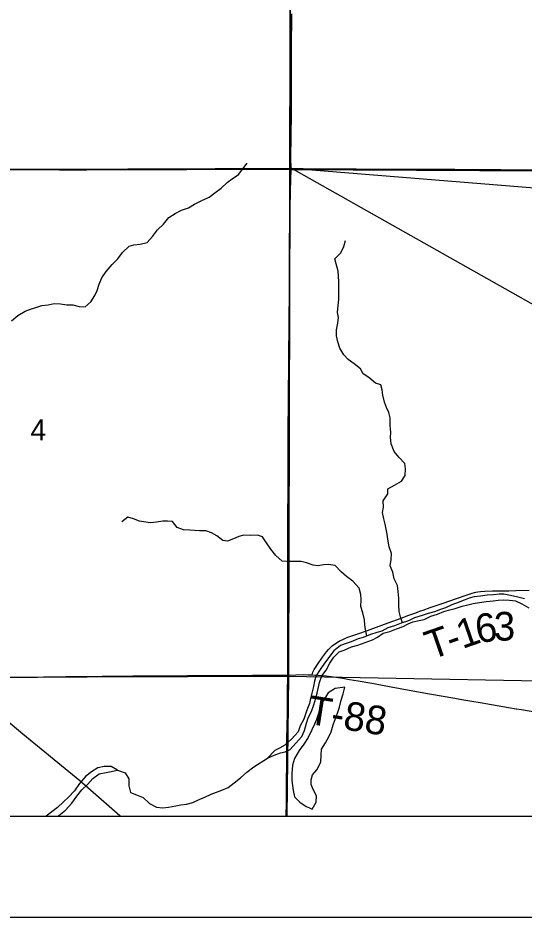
# Model space of a CAD drawing. Extents: x 0 to 34, y 0 to 22.
# Drawn here: x 7.991 to 8.493, y 14 to 14.891 of the extents above; entities that cross this region are included whole.
import ezdxf

# ---------------------------------------------------------------- set-up
doc = ezdxf.new("R2010")
doc.units = 0
for name, color, linetype in [('GM_X_Corporation', 7, 'Continuous'), ('GM_X_County_Road', 7, 'Continuous'), ('GM_X_Major_River', 7, 'Continuous'), ('GM_X_Minor_Lake', 7, 'Continuous'), ('GM_X_Minor_River', 7, 'Continuous'), ('GM_X_Rail_Line', 7, 'Continuous'), ('GM_X_Section_Text', 7, 'Continuous'), ('GM_X_State_Route', 7, 'Continuous'), ('GM_X_Township_Road', 7, 'Continuous'), ('GM_X_Township_Road_Text', 7, 'Continuous'), ('GM_X_US_Route', 7, 'Continuous'), ('SH_Data', 7, 'Continuous'), ('SH_Text', 7, 'Continuous')]:
    doc.layers.add(name, color=color, linetype=linetype)

msp = doc.modelspace()

# ---------------------------------------------------------------- linework, layer by layer
at = {"layer": 'GM_X_Corporation'}
for points in [[(2.1, 20.71973), (2.1, 14.1), (8.9, 14.1), (8.9, 20.77204)], [(8.50534, 14.74055), (8.46983, 14.7408), (8.42425, 14.74111), (8.36769, 14.74133), (8.32635, 14.74157), (8.27383, 14.74178), (8.26158, 14.74187), (8.25456, 14.74192), (8.22316, 14.74194), (8.18649, 14.74175), (8.15821, 14.74167), (8.09977, 14.74151), (8.05906, 14.74134), (8.0317, 14.74132), (7.96955, 14.74136)], [(7.96955, 14.74136), (8.0317, 14.74132), (8.05906, 14.74134), (8.09977, 14.74151), (8.15821, 14.74167), (8.18649, 14.74175), (8.22316, 14.74194), (8.25456, 14.74192), (8.26158, 14.74187), (8.27383, 14.74178), (8.32635, 14.74157), (8.36769, 14.74133), (8.42425, 14.74111), (8.46983, 14.7408), (8.50534, 14.74055)], [(6.729, 14.1), (8.9, 14.1)]]:
    msp.add_lwpolyline(points, dxfattribs=at)
for points in [[(7.76252, 15.239), (8.26181, 15.24197), (8.2606, 14.74118), (7.76569, 14.74159), (7.76285, 14.74161)], [(8.26181, 15.24197), (8.76425, 15.24174), (8.76242, 14.73868), (8.2606, 14.74118)], [(7.76569, 14.74159), (8.2606, 14.74118), (8.25919, 14.2385), (7.75896, 14.23687)], [(8.2606, 14.74118), (8.76242, 14.73868), (8.75677, 14.2292), (8.25919, 14.2385)], [(7.75513, 14.1), (8.25754, 14.1), (8.25919, 14.2385), (7.75896, 14.23687)], [(8.25754, 14.1), (8.75508, 14.1), (8.75677, 14.2292), (8.25919, 14.2385)]]:
    msp.add_lwpolyline(points, close=True, dxfattribs=at)
at = {"layer": 'GM_X_County_Road'}
msp.add_lwpolyline([(7.98205, 14.23783), (8.01026, 14.23795), (8.01617, 14.23807), (8.03822, 14.2384), (8.05842, 14.23864), (8.07426, 14.23874), (8.08607, 14.23886), (8.0957, 14.23896), (8.10471, 14.23902), (8.12087, 14.23913), (8.13733, 14.23917), (8.14727, 14.23926), (8.15908, 14.23939), (8.17834, 14.23941), (8.206, 14.23958), (8.2234, 14.23977), (8.23925, 14.23979), (8.25629, 14.2399), (8.25851, 14.23986)], dxfattribs=at)
at = {"layer": 'GM_X_Major_River'}
for points in [[(8.49325, 14.31543), (8.48661, 14.31717), (8.47941, 14.31872), (8.47277, 14.32007), (8.46803, 14.32028), (8.46271, 14.31955), (8.45625, 14.319), (8.44961, 14.31808), (8.44334, 14.31735), (8.4384, 14.31604), (8.43346, 14.31417), (8.42737, 14.31173), (8.42129, 14.30948), (8.41483, 14.30666), (8.41007, 14.30497), (8.40399, 14.30253), (8.39772, 14.30085), (8.39164, 14.29898), (8.38423, 14.29673), (8.37814, 14.29372), (8.37111, 14.29129), (8.36426, 14.28866), (8.3578, 14.2866), (8.35171, 14.28359), (8.34696, 14.28209), (8.3405, 14.28023), (8.33309, 14.27722), (8.32815, 14.27591), (8.3213, 14.27272), (8.31541, 14.27103), (8.31066, 14.26935), (8.30418, 14.26406), (8.29884, 14.25707), (8.29406, 14.25082), (8.29043, 14.24553), (8.28623, 14.23872), (8.28507, 14.23398), (8.28391, 14.22867), (8.28217, 14.22204), (8.28101, 14.21673), (8.28003, 14.21161), (8.27735, 14.20498), (8.27427, 14.19608), (8.27064, 14.18945), (8.26871, 14.18377), (8.26204, 14.1764), (8.25556, 14.17035), (8.25023, 14.16753), (8.24548, 14.16528), (8.23842, 14.15753)], [(8.23842, 14.15753), (8.24508, 14.16034), (8.25116, 14.16278), (8.25591, 14.1639), (8.26067, 14.16616), (8.26658, 14.17239), (8.2723, 14.17901), (8.27517, 14.18488), (8.27691, 14.19227), (8.27883, 14.19739), (8.2819, 14.20363), (8.28439, 14.21045), (8.28632, 14.21709), (8.28748, 14.22201), (8.28864, 14.22675), (8.29, 14.23263), (8.2923, 14.23907), (8.2965, 14.24493), (8.30014, 14.25156), (8.30415, 14.25761), (8.3093, 14.2629), (8.31424, 14.26459), (8.32166, 14.26778), (8.32793, 14.26965), (8.33515, 14.27209), (8.34237, 14.27471), (8.34751, 14.27754), (8.35322, 14.28131), (8.35968, 14.28318), (8.36634, 14.28581), (8.37299, 14.28824), (8.37775, 14.29069), (8.3825, 14.29276), (8.38896, 14.29387), (8.39371, 14.29499), (8.40055, 14.29818), (8.40702, 14.30024), (8.41329, 14.30287), (8.41804, 14.30437), (8.4245, 14.30605), (8.43153, 14.3083), (8.43723, 14.30941), (8.44236, 14.31072), (8.44863, 14.31202), (8.45528, 14.31275), (8.4623, 14.31367), (8.46724, 14.31421), (8.47199, 14.31438), (8.47844, 14.31417), (8.48432, 14.31338), (8.49076, 14.3107), (8.49777, 14.30668)], [(8.08957, 14.14564), (8.09696, 14.14295), (8.10073, 14.13687), (8.1007, 14.13022), (8.10238, 14.12358), (8.10845, 14.12127), (8.11489, 14.11859), (8.12112, 14.11249), (8.12813, 14.10886), (8.13458, 14.10826), (8.14009, 14.10881), (8.1473, 14.11029), (8.15224, 14.11122), (8.15794, 14.11177), (8.1644, 14.11364), (8.17068, 14.11646), (8.176, 14.1189), (8.18247, 14.12172), (8.1876, 14.12378), (8.19292, 14.12585), (8.1992, 14.12848), (8.2051, 14.133), (8.21158, 14.1381), (8.21786, 14.14357), (8.22472, 14.14886), (8.23842, 14.15753)], [(8.0763, 14.1493), (8.07003, 14.14781), (8.06356, 14.14404), (8.05804, 14.13951), (8.05175, 14.13233), (8.04678, 14.12514), (8.04087, 14.11891), (8.03591, 14.11418), (8.03, 14.10852), (8.02429, 14.10418), (8.01872, 14.1)], [(8.08957, 14.14564), (8.08314, 14.14927), (8.0763, 14.1493)], [(8.03034, 14.1), (8.0313, 14.10073), (8.03777, 14.10602), (8.04426, 14.11282), (8.04922, 14.11982), (8.054, 14.12606), (8.05971, 14.13135), (8.06505, 14.1374), (8.07115, 14.14211), (8.07818, 14.14322), (8.08957, 14.14564)]]:
    msp.add_lwpolyline(points, dxfattribs=at)
at = {"layer": 'GM_X_Minor_Lake'}
for points in [[(8.31503, 14.22778), (8.30534, 14.22649), (8.29868, 14.22216), (8.29371, 14.2144), (8.29103, 14.20796), (8.28853, 14.20095), (8.2868, 14.19602), (8.28488, 14.1911), (8.28239, 14.18561), (8.27856, 14.17785), (8.27435, 14.17141), (8.26977, 14.16517), (8.26518, 14.15722), (8.26325, 14.15059), (8.26246, 14.14225), (8.26243, 14.13542), (8.26298, 14.13029), (8.26371, 14.12536), (8.2652, 14.11928), (8.2703, 14.11394), (8.27655, 14.10974), (8.2801, 14.10822)], [(8.2801, 14.10822), (8.2828, 14.10706), (8.28663, 14.11387), (8.28703, 14.12032), (8.28365, 14.1266), (8.28177, 14.13135), (8.2816, 14.13609), (8.28295, 14.14083), (8.28734, 14.14593), (8.29136, 14.15351), (8.29158, 14.16034), (8.29179, 14.16641), (8.29581, 14.17284), (8.29925, 14.17871), (8.30136, 14.18363), (8.30348, 14.19064), (8.30578, 14.1967), (8.3077, 14.2022), (8.30963, 14.20807), (8.31137, 14.21489), (8.31329, 14.22133), (8.31503, 14.22778)]]:
    msp.add_lwpolyline(points, dxfattribs=at)
at = {"layer": 'GM_X_Minor_River'}
for points in [[(7.98447, 14.59122), (7.99076, 14.59632), (7.99799, 14.60065), (8.00331, 14.60272), (8.00939, 14.60459), (8.01433, 14.60628), (8.0206, 14.6072), (8.02668, 14.60831), (8.03294, 14.6079), (8.03939, 14.60693), (8.04527, 14.6069), (8.05134, 14.60536), (8.05741, 14.60514), (8.06312, 14.60986), (8.06695, 14.6163), (8.06944, 14.62141), (8.07117, 14.62767), (8.07405, 14.63373), (8.07825, 14.64016), (8.08435, 14.64697), (8.08969, 14.65282), (8.09446, 14.65907), (8.10094, 14.66511), (8.10569, 14.66661), (8.11215, 14.66715), (8.11899, 14.66883), (8.12433, 14.67469), (8.12929, 14.68131), (8.13501, 14.68717), (8.14054, 14.6936), (8.14682, 14.69774), (8.1531, 14.70075), (8.15994, 14.70338), (8.16603, 14.70696), (8.17326, 14.71035), (8.1803, 14.71392), (8.1862, 14.71826), (8.19248, 14.72279), (8.19839, 14.72827), (8.20334, 14.73185), (8.20962, 14.73619), (8.21401, 14.74186), (8.21821, 14.74754)], [(8.37229, 14.2917), (8.37037, 14.29755), (8.36888, 14.30287), (8.36853, 14.30932), (8.36875, 14.31615), (8.36783, 14.3228), (8.36728, 14.32887), (8.36409, 14.33534), (8.3626, 14.34179), (8.35997, 14.34807), (8.36094, 14.35451), (8.36135, 14.36058), (8.35891, 14.36723), (8.35762, 14.37483), (8.35707, 14.37958), (8.35614, 14.38451), (8.35521, 14.38945), (8.35391, 14.39496), (8.35242, 14.40123), (8.35358, 14.40634), (8.35323, 14.4128), (8.35781, 14.41961), (8.35783, 14.42473), (8.36449, 14.42831), (8.37134, 14.43226), (8.37497, 14.43794), (8.37538, 14.44458), (8.37446, 14.44971), (8.3686, 14.45599), (8.36407, 14.46171), (8.36107, 14.46931), (8.36033, 14.47557), (8.36055, 14.48089), (8.3602, 14.48753), (8.36004, 14.49512), (8.35873, 14.50025), (8.35648, 14.50519), (8.35441, 14.51051), (8.35273, 14.51754), (8.352, 14.52267), (8.35069, 14.5278), (8.34538, 14.52934), (8.33895, 14.53487), (8.33328, 14.53869), (8.33045, 14.54344), (8.32421, 14.5484), (8.31834, 14.55279), (8.314, 14.55756), (8.31004, 14.56421), (8.30798, 14.57029), (8.30687, 14.57637), (8.3067, 14.58225), (8.30806, 14.58889), (8.30865, 14.59458), (8.30791, 14.59952), (8.30852, 14.60654), (8.30911, 14.61242), (8.30913, 14.61811), (8.30897, 14.62475), (8.30918, 14.62987), (8.30883, 14.63538), (8.30828, 14.64032), (8.30641, 14.64772), (8.3053, 14.65266), (8.31121, 14.65852), (8.31408, 14.66477), (8.31562, 14.67084)], [(8.33683, 14.27874), (8.33559, 14.28499), (8.33485, 14.28973), (8.33449, 14.29467), (8.333, 14.3017), (8.33094, 14.30778), (8.33135, 14.31461), (8.33099, 14.31973), (8.32931, 14.326), (8.32289, 14.33305), (8.31684, 14.33763), (8.31136, 14.34239), (8.3055, 14.34849), (8.29886, 14.34947), (8.29373, 14.34911), (8.28861, 14.34818), (8.28348, 14.34896), (8.27704, 14.35108), (8.27173, 14.35262), (8.26528, 14.35265), (8.25978, 14.35248), (8.25295, 14.35289), (8.24671, 14.35861), (8.24161, 14.3647), (8.23727, 14.37098), (8.23331, 14.37688), (8.22857, 14.37861), (8.22117, 14.37845), (8.21491, 14.37848), (8.20997, 14.37717), (8.20464, 14.37491), (8.19875, 14.37285), (8.19401, 14.37344), (8.18796, 14.37802), (8.18284, 14.38089), (8.17716, 14.38281), (8.1709, 14.38303), (8.16141, 14.38345), (8.15496, 14.38405), (8.1487, 14.38616), (8.14399, 14.39225), (8.13924, 14.39246), (8.1345, 14.39248), (8.12804, 14.39137), (8.12234, 14.39083), (8.1176, 14.39142), (8.11134, 14.39258), (8.10528, 14.39469), (8.09959, 14.39643), (8.09388, 14.3919)]]:
    msp.add_lwpolyline(points, dxfattribs=at)
at = {"layer": 'GM_X_Rail_Line'}
msp.add_lwpolyline([(4.96716, 15.7129), (5.05909, 15.67461), (5.1678, 15.63018), (5.39384, 15.54176), (5.52024, 15.49129), (5.83989, 15.36317), (6.13681, 15.243), (6.47574, 15.10782), (6.81225, 14.9725), (7.12712, 14.84643), (7.20118, 14.81633), (7.23762, 14.8006), (7.26101, 14.78909), (7.28069, 14.77741), (7.30485, 14.75929), (7.33505, 14.73642), (7.46353, 14.63063), (7.59863, 14.51378), (7.74545, 14.39197), (7.99553, 14.18171), (8.05229, 14.13528), (8.0918, 14.10075), (8.09257, 14.1)], dxfattribs=at)
at = {"layer": 'GM_X_State_Route'}
for points in [[(8.26169, 14.7416), (8.26168, 14.74269), (8.26159, 14.75231), (8.26184, 14.775), (8.26202, 14.79644), (8.2621, 14.82192), (8.26219, 14.83871), (8.26218, 14.86078), (8.26244, 14.89559)], [(8.25851, 14.23986), (8.25854, 14.24768), (8.25851, 14.25483), (8.25863, 14.27659), (8.25863, 14.29492), (8.25866, 14.30735), (8.25865, 14.31574), (8.25861, 14.3263), (8.25858, 14.33687), (8.25858, 14.35272), (8.25855, 14.37044), (8.25863, 14.39188), (8.25876, 14.42793), (8.25874, 14.44471), (8.25877, 14.46398), (8.25891, 14.47113), (8.25899, 14.48821), (8.25903, 14.5053), (8.25906, 14.5112), (8.25907, 14.51493), (8.25916, 14.5255), (8.2594, 14.5398), (8.25963, 14.56373), (8.25975, 14.57926), (8.25979, 14.58765), (8.2599, 14.59854), (8.26011, 14.61252), (8.26039, 14.63489), (8.26052, 14.65043), (8.26072, 14.67467), (8.26093, 14.69332), (8.26098, 14.70265), (8.26124, 14.72005), (8.26169, 14.7416)], [(8.25698, 14.1), (8.25698, 14.10069), (8.25716, 14.11281), (8.25721, 14.11933), (8.25724, 14.12213), (8.25727, 14.12772), (8.25729, 14.1358), (8.25736, 14.15072), (8.25746, 14.16036), (8.25767, 14.17714), (8.25781, 14.18895), (8.25803, 14.20262), (8.25818, 14.21506), (8.25832, 14.22376), (8.2585, 14.23805), (8.25851, 14.23986)]]:
    msp.add_lwpolyline(points, dxfattribs=at)
at = {"layer": 'GM_X_Township_Road'}
for points in [[(8.28281, 14.24027), (8.28297, 14.2414), (8.28345, 14.24285), (8.28399, 14.24414), (8.28466, 14.24534), (8.2859, 14.24749), (8.28779, 14.25038), (8.29292, 14.25756), (8.29698, 14.26307), (8.29876, 14.26522), (8.30049, 14.26701), (8.30258, 14.26886), (8.3048, 14.27057), (8.30736, 14.27232), (8.30977, 14.27374), (8.31226, 14.27501), (8.3151, 14.27628), (8.31799, 14.27743), (8.32002, 14.2782), (8.32797, 14.28089), (8.33741, 14.28402), (8.34299, 14.28596), (8.35814, 14.29159), (8.37095, 14.29638), (8.37853, 14.29917), (8.38437, 14.30131), (8.38728, 14.3024), (8.39019, 14.30347), (8.39281, 14.30443), (8.39981, 14.30694), (8.41247, 14.31122), (8.42571, 14.31572), (8.43628, 14.31941), (8.44131, 14.32104), (8.44491, 14.322), (8.44704, 14.32243), (8.4495, 14.3228), (8.45383, 14.3231), (8.4616, 14.32336), (8.47777, 14.32357), (8.4846, 14.3237), (8.49797, 14.32404)], [(8.25698, 14.1), (8.25698, 14.10069), (8.25716, 14.11281), (8.25721, 14.11933), (8.25724, 14.12213), (8.25727, 14.12772), (8.25729, 14.1358), (8.25736, 14.15072), (8.25746, 14.16036), (8.25767, 14.17714), (8.25781, 14.18895), (8.25803, 14.20262), (8.25818, 14.21506), (8.25832, 14.22376), (8.2585, 14.23805), (8.25851, 14.23986)], [(8.25851, 14.23986), (8.26659, 14.24016), (8.2738, 14.24033), (8.27845, 14.24029), (8.28281, 14.24027)], [(8.28281, 14.24027), (8.2881, 14.23991), (8.29646, 14.23914), (8.30386, 14.23825), (8.31307, 14.23677), (8.31982, 14.23568), (8.32841, 14.23436), (8.34184, 14.23194), (8.3455, 14.23131), (8.36105, 14.22838), (8.37875, 14.22505), (8.39893, 14.2214), (8.42404, 14.21701), (8.42925, 14.21611), (8.44119, 14.21404), (8.44947, 14.21267), (8.46631, 14.20975), (8.47735, 14.20788), (8.48501, 14.20658), (8.48548, 14.20651)], [(8.48548, 14.20651), (8.49022, 14.20575), (8.50001, 14.20401), (8.51041, 14.20217), (8.51715, 14.20106), (8.52512, 14.19979), (8.5331, 14.19851), (8.5336, 14.19842)]]:
    msp.add_lwpolyline(points, dxfattribs=at)
at = {"layer": 'GM_X_US_Route'}
for points in [[(7.96966, 14.74108), (8.03182, 14.74104), (8.05917, 14.74107), (8.09988, 14.74124), (8.15832, 14.74139), (8.1866, 14.74147), (8.22327, 14.74166), (8.25467, 14.74165), (8.26169, 14.7416)], [(8.26169, 14.7416), (8.27394, 14.7415), (8.32646, 14.7413), (8.3678, 14.74106), (8.42436, 14.74084), (8.46994, 14.74052), (8.50545, 14.74028), (8.54336, 14.74033), (8.57412, 14.74018), (8.61045, 14.73986), (8.66421, 14.73981), (8.68845, 14.73973), (8.72045, 14.73961), (8.7621, 14.73932), (8.76316, 14.73931), (8.79535, 14.73914), (8.81929, 14.73904), (8.86714, 14.73891), (8.89884, 14.73883), (8.9, 14.73883)]]:
    msp.add_lwpolyline(points, dxfattribs=at)
at = {"layer": 'SH_Data'}
for p, q in [((2.1, 14.1), (8.9, 14.1)), ((2, 14), (9, 14))]:
    msp.add_line(p, q, dxfattribs=at)
at = {"layer": 'SH_Text'}
msp.add_lwpolyline([(9.29702, 14.15908), (8.26168, 14.74269), (9.29702, 14.65908)], close=True, dxfattribs=at)

# ---------------------------------------------------------------- texts
at = {"layer": 'GM_X_Section_Text'}
msp.add_text('4', height=0.02093, rotation=0.00001, dxfattribs=at).set_placement((8.00318, 14.47254))
at = {"layer": 'GM_X_Township_Road_Text'}
for s, height, rotation, p in [('6', 0.02841, 9.79425, (8.44704, 14.27113)), ('3', 0.02841, 0.80143, (8.46312, 14.274)), ('1', 0.02841, 19.07344, (8.43168, 14.26571)), ('T', 0.02841, 19.1248, (8.40059, 14.25493)), ('-', 0.02841, 19.11874, (8.42066, 14.26189)), ('T-88', 0.028409, 351.14236, (8.2771, 14.19181))]:
    msp.add_text(s, height=height, rotation=rotation, dxfattribs=at).set_placement(p)

doc.saveas('drawing.dxf')
